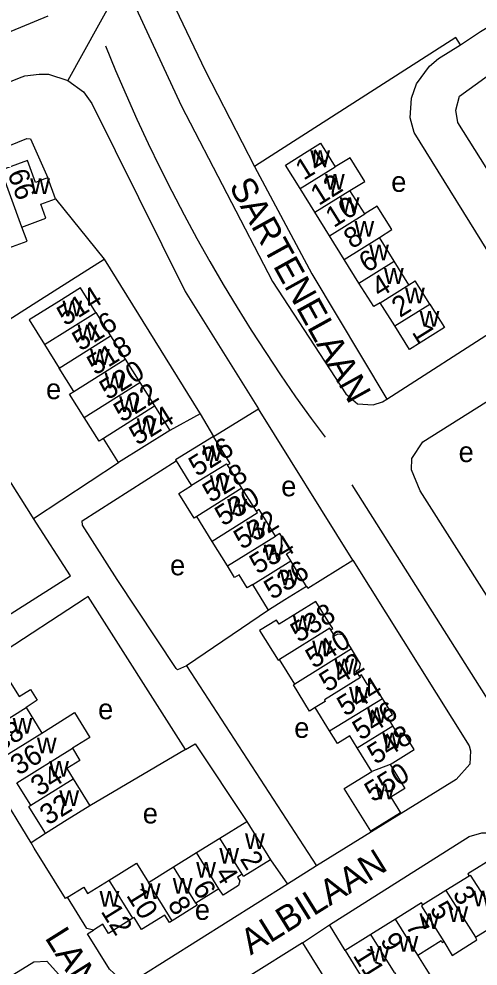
# Model space of a CAD drawing. Extents: x 157768 to 159790, y 387230 to 389604.
# Drawn here: x 158494.9 to 158584.9, y 388182.9 to 388368.4 of the extents above; entities that cross this region are included whole.
import ezdxf

# ---------------------------------------------------------------- set-up
doc = ezdxf.new("R2010")
doc.units = 0
for name, color, linetype in [('BLT_Basislijn', 7, 'Continuous'), ('BLT_Bebouwing', 7, 'Continuous'), ('BLT_Centroide', 7, 'Continuous'), ('BLT_Huisnummer', 7, 'Continuous'), ('BLT_Huisnummer_ tussenligend', 7, 'Continuous'), ('BLT_Onderverdeling_panden', 7, 'Continuous'), ('BLT_Straatnaam', 7, 'Continuous'), ('BLT_Vlakafsluiter', 7, 'Continuous')]:
    doc.layers.add(name, color=color, linetype=linetype)

msp = doc.modelspace()

# ---------------------------------------------------------------- linework, layer by layer
at = {"layer": 'BLT_Basislijn'}
for p, q in [((158410.57, 388332.13), (158500.64, 388369.01)), ((158580.53, 388364.77), (158541.07, 388339.51)), ((158581.41, 388363.39), (158580.53, 388364.77)), ((158593.98, 388311.27), (158572.34, 388346.18)), ((158502.1, 388333.17), (158511.62, 388321.37)), ((158566.99, 388293.93), (158593.98, 388311.27)), ((158533.04, 388286.64), (158541.88, 388292.07)), ((158560.37, 388262.38), (158541.88, 388292.07)), ((158530.43, 388291.05), (158524.48, 388287.81)), ((158530.43, 388291.05), (158533.04, 388286.64)), ((158497.8, 388270.57), (158514.47, 388281.55)), ((158560.15, 388277.18), (158592.15, 388226.46)), ((158505.07, 388259.33), (158497.8, 388270.57)), ((158551.51, 388256.89), (158560.37, 388262.38)), ((158488.57, 388248.89), (158505.07, 388259.33)), ((158551.3, 388257.23), (158551.51, 388256.89)), ((158507.94, 388254.9), (158490.64, 388243.59)), ((158508.51, 388255.25), (158507.94, 388254.9)), ((158527.6, 388225.29), (158508.51, 388255.25)), ((158543.84, 388252.61), (158527.75, 388241.67)), ((158527.75, 388241.67), (158553.23, 388202.52)), ((158497.32, 388207), (158479.29, 388236.6)), ((158527.6, 388225.29), (158508.86, 388214.26)), ((158500.14, 388208.86), (158497.32, 388207)), ((158544.2, 388203.7), (158547.57, 388198.9)), ((158553.23, 388202.52), (158547.57, 388198.9)), ((158550.48, 388187.4), (158555.78, 388190.95)), ((158558.84, 388185.9), (158555.78, 388190.95)), ((158550.48, 388187.4), (158539.86, 388180.73)), ((158550.48, 388187.4), (158571.14, 388154.4))]:
    msp.add_line(p, q, dxfattribs=at)
for points in [[(158549.06, 388402.76), (158542.31, 388397.33), (158541.69, 388396.89), (158519.29, 388385.36), (158519.24, 388384.12), (158524.08, 388373.66), (158531.41, 388358.36), (158541.07, 388339.51)], [(158601.21, 388315.85), (158580.93, 388348.13), (158580.52, 388350.55), (158581.24, 388353.27), (158589.26, 388359.09), (158661.3, 388403.09)], [(158515.39, 388376.01), (158526.75, 388351.48), (158544.63, 388316.99), (158559, 388294.96), (158561.24, 388293.04), (158564.33, 388292.8), (158566.16, 388293.44), (158566.99, 388293.93)], [(158581.41, 388363.39), (158585.38, 388365.94), (158598.78, 388374.09)], [(158511.87, 388363.19), (158513.86, 388358.36), (158515.92, 388353.55), (158518.05, 388348.78), (158520.25, 388344.04), (158522.53, 388339.34), (158524.88, 388334.67), (158527.3, 388330.04), (158529.79, 388325.44), (158532.35, 388320.89), (158534.98, 388316.37), (158537.68, 388311.9), (158540.45, 388307.46), (158543.28, 388303.07), (158546.18, 388298.72), (158549.15, 388294.42), (158552.19, 388290.17), (158554.91, 388286.46)], [(158572.34, 388346.18), (158571.61, 388349.04), (158571.84, 388352.93), (158572.83, 388355.73), (158575.38, 388359.18), (158577.15, 388360.66), (158581.41, 388363.39)], [(158349.72, 388278.49), (158346.36, 388284.12), (158345.87, 388286.78), (158346.16, 388288.41), (158347.49, 388290.13), (158351.49, 388293.04), (158382.15, 388309.1), (158406.63, 388320.52), (158418.95, 388325.92), (158458.67, 388342.3), (158495.06, 388356.91), (158496.09, 388357.31), (158498.9, 388357.63), (158500.72, 388357.63), (158504.55, 388356.37)], [(158504.55, 388356.37), (158507.59, 388354.13), (158509.25, 388351.84), (158527.51, 388315.06), (158541.88, 388292.07)], [(158429.45, 388317.84), (158431.31, 388318.59), (158480.17, 388338.42), (158485.48, 388340.55), (158491.13, 388342.83), (158496.51, 388344.99), (158497.18, 388344.95), (158500.58, 388337.29)], [(158541.07, 388339.51), (158552.29, 388318.52), (158566.99, 388293.93)], [(158478.88, 388300.51), (158498.47, 388313.01), (158505.26, 388317.34), (158511.62, 388321.37)], [(158511.62, 388321.37), (158530.34, 388291.23), (158530.43, 388291.05)], [(158607.81, 388222.05), (158607.62, 388222.36), (158573.53, 388275.96), (158571.82, 388280.08), (158571.88, 388282.31), (158574.07, 388285.57), (158609.87, 388308.08)], [(158497.8, 388270.57), (158497.61, 388270.86), (158478.88, 388300.51)], [(158514.18, 388258.61), (158507.37, 388269.23), (158507.3, 388270.07), (158525.74, 388281.84)], [(158560.37, 388262.38), (158583.11, 388225.98), (158583.43, 388225.02), (158583.27, 388222.4), (158580.56, 388219.43), (158553.23, 388202.52)], [(158527.75, 388241.67), (158526.02, 388240.88), (158525.73, 388241.17), (158514.18, 388258.61)], [(158527.6, 388225.29), (158529.46, 388226.39), (158539.57, 388211.18)], [(158555.78, 388190.95), (158583.17, 388208.25), (158585.63, 388208.98), (158588.36, 388208.98), (158591.21, 388208.32), (158593.97, 388206.02), (158608.79, 388181.84), (158609.35, 388180.91)], [(158504.47, 388196.33), (158504.09, 388196.09), (158497.94, 388205.99), (158497.32, 388207)], [(158547.57, 388198.9), (158518.51, 388180.63), (158515.25, 388180.43), (158514.36, 388180.7), (158512.7, 388182.23), (158508.37, 388189.2), (158509.52, 388189.92)], [(158472.14, 388167.87), (158497.85, 388183.7), (158500.4, 388183.83), (158503.27, 388180.63), (158534.99, 388128.52), (158535.32, 388124.94), (158533.71, 388122.42), (158532.81, 388122.1), (158509.22, 388107.54)]]:
    msp.add_lwpolyline(points, dxfattribs=at)
at = {"layer": 'BLT_Bebouwing'}
for p, q in [((158500.58, 388337.29), (158500, 388337.08)), ((158502.1, 388333.17), (158500.58, 388337.29)), ((158552.9, 388330.55), (158550.01, 388335.18)), ((158562.68, 388330.24), (158559.79, 388334.85)), ((158555.78, 388325.93), (158552.9, 388330.55)), ((158558.67, 388321.31), (158555.78, 388325.93)), ((158568.46, 388320.99), (158565.57, 388325.61)), ((158561.55, 388316.69), (158558.67, 388321.31)), ((158571.35, 388316.36), (158568.46, 388320.99)), ((158571.35, 388316.36), (158572.58, 388317.13)), ((158575.44, 388312.56), (158572.58, 388317.13)), ((158568.57, 388308.27), (158565.71, 388312.84)), ((158510.02, 388310.93), (158512.88, 388306.35)), ((158512.88, 388306.35), (158515.74, 388301.77)), ((158499.95, 388304.62), (158502.82, 388300.03)), ((158515.74, 388301.77), (158518.61, 388297.2)), ((158505.68, 388295.46), (158502.82, 388300.03)), ((158518.61, 388297.2), (158521.47, 388292.62)), ((158521.47, 388292.62), (158524.48, 388287.81)), ((158524.48, 388287.81), (158514.47, 388281.55)), ((158538.63, 388276.51), (158535.82, 388281.05)), ((158541.45, 388271.96), (158538.63, 388276.51)), ((158551.3, 388257.23), (158548.19, 388262.24)), ((158496.34, 388233.49), (158499.42, 388228.51)), ((158564.06, 388220.99), (158561.21, 388225.59)), ((158497.26, 388214.39), (158494.53, 388218.79)), ((158505.59, 388219.54), (158508.86, 388214.26)), ((158534.27, 388207.9), (158539.57, 388211.18)), ((158539.57, 388211.18), (158544.2, 388203.7)), ((158500.14, 388208.86), (158500, 388209.08)), ((158529.73, 388205.09), (158534.27, 388207.9)), ((158525.2, 388202.28), (158529.73, 388205.09)), ((158520.32, 388199.26), (158525.2, 388202.28)), ((158583.12, 388200.49), (158578.59, 388197.66)), ((158534.13, 388198.02), (158529.6, 388195.2)), ((158578.59, 388197.66), (158574.07, 388194.84)), ((158568.69, 388192.04), (158563.85, 388189.02)), ((158563.85, 388189.02), (158558.84, 388185.9)), ((158558.84, 388185.9), (158563.49, 388178.46))]:
    msp.add_line(p, q, dxfattribs=at)
for points in [[(158550.01, 388335.18), (158547.13, 388339.8), (158551.38, 388342.45), (158554.01, 388344.09), (158556.9, 388339.47)], [(158559.79, 388334.85), (158562.68, 388336.61), (158559.82, 388341.2), (158556.9, 388339.47)], [(158500, 388337.08), (158498.17, 388336.4), (158496.59, 388340.7), (158491.45, 388338.81)], [(158495.54, 388327.65), (158500.24, 388329.37), (158499.24, 388332.12), (158502.1, 388333.17)], [(158565.57, 388325.61), (158567.97, 388327.17), (158565.1, 388331.75), (158562.68, 388330.24)], [(158491.54, 388323.08), (158496.55, 388324.9), (158495.54, 388327.65)], [(158510.02, 388310.93), (158507, 388315.75), (158502.76, 388313.1), (158496.93, 388309.45), (158499.95, 388304.62)], [(158565.71, 388312.84), (158564.44, 388312.07), (158561.55, 388316.69)], [(158575.44, 388312.56), (158575.66, 388312.22), (158578.31, 388307.99), (158571.43, 388303.69), (158568.57, 388308.27)], [(158507.75, 388290.33), (158504.87, 388294.93), (158505.68, 388295.46)], [(158511.53, 388286.24), (158510.65, 388285.69), (158507.75, 388290.33)], [(158514.47, 388281.55), (158511.53, 388286.24)], [(158533.04, 388286.64), (158525.62, 388282.05), (158525.74, 388281.84)], [(158535.82, 388281.05), (158536.31, 388281.36), (158533.04, 388286.64)], [(158525.74, 388281.84), (158528.25, 388277.8), (158528.74, 388277)], [(158529.79, 388270.94), (158529.26, 388270.61), (158526.26, 388275.46), (158528.74, 388277)], [(158532.8, 388266.07), (158529.79, 388270.94)], [(158545.19, 388267.09), (158541.97, 388272.29), (158541.45, 388271.96)], [(158548.19, 388262.24), (158547.33, 388263.63), (158548.18, 388264.16), (158546.04, 388267.61), (158545.19, 388267.09)], [(158535.79, 388261.25), (158532.8, 388266.07)], [(158540.73, 388257.63), (158539.67, 388256.97), (158538.09, 388259.52), (158537.2, 388258.97), (158535.79, 388261.25)], [(158543.84, 388252.61), (158540.73, 388257.63)], [(158551.3, 388257.23), (158547.05, 388254.6), (158543.84, 388252.61)], [(158553.13, 388254.3), (158545.92, 388249.83), (158545.41, 388250.66), (158542.09, 388248.61), (158545.7, 388242.77), (158545.97, 388242.94)], [(158556.01, 388248.77), (158556.41, 388249.02), (158555.8, 388250), (158553.13, 388254.3)], [(158560.08, 388244.99), (158558.36, 388247.76), (158557.39, 388247.92), (158556.77, 388247.54), (158556.01, 388248.77)], [(158561.66, 388239.66), (158561, 388240.71), (158561.63, 388241.11), (158561.88, 388242.08), (158560.08, 388244.99)], [(158548.97, 388238.1), (158545.97, 388242.94)], [(158566.13, 388235.3), (158564.17, 388238.46), (158563.29, 388237.92), (158562.06, 388239.91), (158561.66, 388239.66)], [(158493.25, 388238.48), (158494.98, 388235.68), (158497.19, 388237.05), (158498.49, 388234.95), (158496.34, 388233.49)], [(158553, 388233.49), (158551.89, 388232.8), (158548.71, 388237.93), (158548.97, 388238.1)], [(158568.2, 388229.91), (158567.18, 388231.56), (158568.1, 388232.13), (158566.13, 388235.3)], [(158499.42, 388228.51), (158502.42, 388230.36), (158505.83, 388232.54), (158508.86, 388227.66), (158505.42, 388225.54)], [(158555.81, 388228.95), (158553, 388233.49)], [(158567.64, 388222.38), (158572.35, 388225.29), (158570.32, 388228.56), (158569.39, 388227.99), (158568.2, 388229.91)], [(158561.21, 388225.59), (158559.76, 388227.94), (158557.36, 388226.45), (158555.81, 388228.95)], [(158505.42, 388225.54), (158506.9, 388223.16), (158504.33, 388221.57), (158505.59, 388219.54)], [(158558.67, 388217.65), (158564.06, 388220.99)], [(158567.64, 388222.38), (158570.55, 388217.68), (158567.78, 388215.97)], [(158567.78, 388215.97), (158569.69, 388212.89), (158563.86, 388209.29), (158558.67, 388217.65)], [(158500, 388209.08), (158496.86, 388214.14), (158497.26, 388214.39)], [(158508.86, 388214.26), (158504.39, 388211.49), (158500.14, 388208.86)], [(158596.38, 388194.72), (158592, 388201.73), (158590.36, 388200.71), (158588.17, 388204.22), (158582.86, 388200.91), (158583.12, 388200.49)], [(158512.65, 388199.69), (158518, 388203.01), (158520.32, 388199.26)], [(158544.2, 388203.7), (158538.92, 388200.43), (158538.67, 388200.84)], [(158538.67, 388200.84), (158537.77, 388200.28), (158538.2, 388199.57), (158537.98, 388198.64), (158534.92, 388196.74), (158534.13, 388198.02)], [(158504.47, 388196.33), (158507.63, 388198.29), (158508.38, 388197.08), (158512.65, 388199.69)], [(158509.52, 388189.92), (158508.25, 388190.21), (158504.47, 388196.33)], [(158529.6, 388195.2), (158529.85, 388194.81), (158524.98, 388191.75)], [(158574.07, 388194.84), (158573.82, 388195.24), (158568.69, 388192.04)], [(158524.98, 388191.75), (158524.42, 388191.4), (158523.52, 388192.84), (158518.97, 388190.01)], [(158584.35, 388188.5), (158589.18, 388191.51), (158587.82, 388193.68)], [(158517.26, 388192.24), (158512.47, 388189.27), (158511.36, 388191.06), (158509.52, 388189.92)], [(158518.97, 388190.01), (158517.49, 388192.38), (158517.26, 388192.24)], [(158573.07, 388185.02), (158577.64, 388187.87), (158577.88, 388187.48), (158578.15, 388187.65)], [(158578.15, 388187.65), (158579.83, 388184.96), (158584.67, 388187.99), (158584.35, 388188.5)], [(158568.49, 388181.58), (158569.89, 388179.33), (158571.95, 388176.02), (158576.79, 388179.04), (158574.73, 388182.35), (158573.07, 388185.02)]]:
    msp.add_lwpolyline(points, dxfattribs=at)
at = {"layer": 'BLT_Onderverdeling_panden'}
for p, q in [((158550.01, 388335.18), (158556.9, 388339.47)), ((158495.54, 388327.65), (158491.45, 388338.81)), ((158552.9, 388330.55), (158559.79, 388334.85)), ((158555.78, 388325.93), (158562.68, 388330.24)), ((158558.67, 388321.31), (158565.57, 388325.61)), ((158561.55, 388316.69), (158568.46, 388320.99)), ((158565.71, 388312.84), (158571.35, 388316.36)), ((158568.57, 388308.27), (158575.44, 388312.56)), ((158499.95, 388304.62), (158510.02, 388310.93)), ((158505.68, 388295.46), (158515.74, 388301.77)), ((158507.75, 388290.33), (158518.61, 388297.2)), ((158538.63, 388276.51), (158529.79, 388270.94)), ((158535.79, 388261.25), (158545.19, 388267.09)), ((158560.08, 388244.99), (158548.97, 388238.1)), ((158555.81, 388228.95), (158566.13, 388235.3)), ((158488, 388228.33), (158496.34, 388233.49)), ((158561.21, 388225.59), (158568.2, 388229.91)), ((158491.53, 388223.62), (158499.42, 388228.51)), ((158494.53, 388218.79), (158505.42, 388225.54)), ((158567.64, 388222.38), (158564.06, 388220.99)), ((158497.26, 388214.39), (158505.59, 388219.54)), ((158538.67, 388200.84), (158534.27, 388207.9)), ((158534.13, 388198.02), (158529.73, 388205.09)), ((158529.6, 388195.2), (158525.2, 388202.28)), ((158517.26, 388192.24), (158512.65, 388199.69)), ((158524.98, 388191.75), (158520.32, 388199.26)), ((158578.59, 388197.66), (158584.35, 388188.5)), ((158573.07, 388185.02), (158568.69, 388192.04)), ((158568.49, 388181.58), (158563.85, 388189.02))]:
    msp.add_line(p, q, dxfattribs=at)
for points in [[(158502.82, 388300.03), (158512.88, 388306.35)], [(158511.53, 388286.24), (158511.49, 388286.31), (158521.47, 388292.62)], [(158535.82, 388281.05), (158535.59, 388281.23), (158528.74, 388277)], [(158541.45, 388271.96), (158541.64, 388271.6), (158532.8, 388266.07)], [(158540.73, 388257.63), (158548.19, 388262.24)], [(158556.01, 388248.77), (158555.83, 388249.04), (158545.97, 388242.94)], [(158561.66, 388239.66), (158561.82, 388239.39), (158554.77, 388235), (158554.96, 388234.7), (158553, 388233.49)], [(158583.12, 388200.49), (158583.36, 388200.67), (158587.82, 388193.68)], [(158574.07, 388194.84), (158573.81, 388194.57), (158578.15, 388187.65)]]:
    msp.add_lwpolyline(points, dxfattribs=at)
at = {"layer": 'BLT_Vlakafsluiter'}
msp.add_line((158515.39, 388376.01), (158504.55, 388356.37), dxfattribs=at)

# ---------------------------------------------------------------- texts
at = {"layer": 'BLT_Centroide'}
for s, p in [('w', (158552.02, 388339.62)), ('w', (158554.9, 388335)), ('e', (158567.87, 388334.55)), ('w', (158497.16, 388334.11)), ('w', (158557.79, 388330.41)), ('w', (158560.67, 388325.78)), ('w', (158563.56, 388321.16)), ('w', (158566.45, 388316.53)), ('w', (158570.58, 388312.69)), ('w', (158503.46, 388310.19)), ('w', (158573.44, 388308.12)), ('w', (158506.41, 388305.47)), ('w', (158508.87, 388300.66)), ('w', (158511.72, 388296.06)), ('e', (158500.25, 388293.94)), ('w', (158514.57, 388291.44)), ('w', (158518.02, 388287.09)), ('w', (158530.89, 388281.81)), ('e', (158581.07, 388281.61)), ('w', (158532.35, 388275.91)), ('e', (158546.32, 388274.9)), ('w', (158535.75, 388271.28)), ('w', (158539.47, 388266.88)), ('w', (158542.86, 388262.38)), ('e', (158524.55, 388259.42)), ('w', (158546.02, 388257.44)), ('w', (158548.58, 388248.53)), ('w', (158552.39, 388243.56)), ('w', (158556.74, 388240)), ('w', (158559.62, 388234.44)), ('e', (158510.45, 388231.22)), ('w', (158563.1, 388230.47)), ('w', (158493.71, 388228.41)), ('e', (158548.87, 388227.57)), ('w', (158566.12, 388225.5)), ('w', (158498.47, 388224.56)), ('w', (158500.88, 388219.97)), ('w', (158502.86, 388214.19)), ('w', (158564.7, 388215.53)), ('e', (158519.2, 388210.8)), ('w', (158539.23, 388205.8)), ('w', (158534.2, 388202.95)), ('w', (158529.67, 388200.16)), ('w', (158518.81, 388195.97)), ('w', (158525.08, 388197.02)), ('w', (158510.74, 388194.47)), ('w', (158583.89, 388194.55)), ('e', (158529.4, 388191.91)), ('w', (158579.08, 388191.52)), ('w', (158573.42, 388190.12)), ('w', (158569.3, 388185.69)), ('w', (158563.67, 388183.73))]:
    msp.add_text(s, height=4, dxfattribs=at).set_placement(p)
at = {"layer": 'BLT_Huisnummer'}
for s, rotation, p in [('14', 31.9747, (158550.72, 388336.71)), ('66', 290.1663, (158492.65, 388338.19)), ('10', 31.9807, (158556.61, 388327.43)), ('6', 31.971, (158563.15, 388318.59)), ('514', 32.0376, (158504, 388308.16)), ('2', 32.0234, (158569.58, 388309.82)), ('1', 302.0256, (158571.82, 388307.06)), ('518', 32.0376, (158509.9, 388298.51)), ('524', 32.0355, (158518.15, 388284.76)), ('526', 32.0355, (158529.82, 388278.64)), ('530', 32.0355, (158534.94, 388268.93)), ('536', 31.7794, (158544.55, 388254.53)), ('538', 31.7779, (158549.73, 388246.11)), ('542', 31.7779, (158555.37, 388236.41)), ('546', 31.7779, (158561.88, 388226.97)), ('36', 31.7709, (158494.86, 388220.1)), ('550', 31.7779, (158564.24, 388214.85)), ('32', 31.7709, (158500.62, 388210.34)), ('2', 301.8851, (158538.13, 388203.87)), ('6', 301.8851, (158528.82, 388198.15)), ('12', 301.7732, (158510.88, 388193.58)), ('5', 301.9591, (158575.31, 388194.01)), ('11', 301.959, (158560.27, 388184.93))]:
    msp.add_text(s, height=4, rotation=rotation, dxfattribs=at).set_placement(p)
at = {"layer": 'BLT_Huisnummer_ tussenligend'}
for s, rotation, p in [('12', 31.974, (158553.68, 388331.77)), ('8', 31.9703, (158560.18, 388323.26)), ('4', 31.9771, (158565.61, 388313.71)), ('516', 32.0376, (158506.99, 388303.23)), ('520', 32.0376, (158512.35, 388293.67)), ('522', 32.0376, (158515.12, 388289.27)), ('528', 32.0355, (158532.52, 388273.52)), ('532', 31.7785, (158538.62, 388264.36)), ('534', 31.7785, (158541.71, 388259.49)), ('540', 31.7779, (158552.69, 388241.05)), ('544', 31.7779, (158558.86, 388231.67)), ('38', 31.7709, (158491.23, 388224.68)), ('548', 31.7779, (158564.79, 388222.25)), ('34', 31.7709, (158498.85, 388215.99)), ('4', 301.8851, (158533.2, 388200.98)), ('3', 301.9591, (158579.77, 388196.98)), ('10', 301.7732, (158515.88, 388196.71)), ('8', 301.7732, (158523.96, 388194.98)), ('7', 301.9555, (158570.59, 388190.72)), ('9', 301.9555, (158565.59, 388187.88))]:
    msp.add_text(s, height=4, rotation=rotation, dxfattribs=at).set_placement(p)
at = {"layer": 'BLT_Straatnaam'}
for s, height, rotation, p in [('SARTENELAAN', 5, 298.9525, (158536.01, 388335.66)), ('ALBILAAN', 5, 31.9239, (158540.34, 388184.91)), ('LANGUEDOCLAAN', 4.9999, 302.1382, (158499.9, 388188.4))]:
    msp.add_text(s, height=height, rotation=rotation, dxfattribs=at).set_placement(p)

doc.saveas('drawing.dxf')
